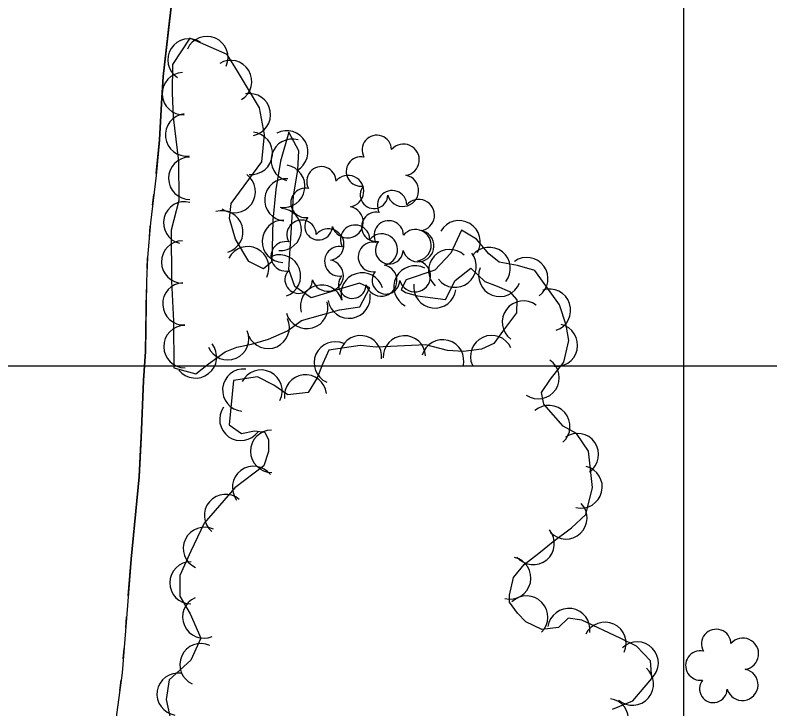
# Model space of a CAD drawing. Extents: x 591954 to 597000, y 198576 to 213500.
# Drawn here: x 594373.7 to 594516.3, y 212435.2 to 212566.3 of the extents above; entities that cross this region are included whole.
import ezdxf

# ---------------------------------------------------------------- set-up
doc = ezdxf.new("R2010")
doc.units = 0
for name, color, linetype in [('Level 10', 7, 'Continuous'), ('Level 18', 7, 'Continuous'), ('Level 19', 7, 'Continuous')]:
    doc.layers.add(name, color=color, linetype=linetype)

msp = doc.modelspace()

# ---------------------------------------------------------------- linework, layer by layer
at = {"layer": 'Level 10'}
for p, q in [((594500, 212000), (594500, 213500)), ((593000, 212500), (595000, 212500)), ((593000, 212500), (595000, 212500)), ((594500, 211000), (594500, 212500))]:
    msp.add_line(p, q, dxfattribs=at)
at = {"layer": 'Level 18'}
for points in [[(594403.69, 212499.63), (594407.85, 212498.52), (594410.24, 212500.4), (594413.37, 212502.65), (594415.56, 212503.57), (594418.36, 212504.1), (594421.58, 212505.04), (594425.17, 212506.64), (594427.79, 212508.61), (594434.95, 212510.6), (594438.81, 212511.21), (594440.69, 212514.76), (594438.71, 212515.65), (594434.98, 212514.52), (594429.6, 212512.91), (594426.54, 212515.05), (594425.41, 212518.26), (594426.25, 212532.12), (594427.07, 212537.07), (594427.28, 212540.66), (594425.38, 212544.2), (594423.8, 212538.74), (594422.92, 212533.34), (594422.35, 212527.54), (594422.16, 212519.7), (594420.6, 212518.39), (594417.85, 212519.77), (594415.34, 212523.97), (594414.18, 212527.87), (594414.53, 212530.69), (594420.26, 212538.57), (594420.79, 212543.78), (594419.83, 212548.8), (594415.68, 212555.7), (594413.77, 212558.9), (594406.69, 212561.99), (594403.43, 212556.97), (594403.38, 212551.63), (594403.57, 212547.06), (594404.56, 212538.74), (594404.62, 212531.27), (594403.19, 212525.66), (594403.26, 212516.05), (594403.63, 212508.46), (594403.69, 212499.63)], [(594473.2, 212450.21), (594470.14, 212451.64), (594468.58, 212453.27), (594467.04, 212455.34), (594467.07, 212456.7), (594467.85, 212460.01), (594469.83, 212462.46), (594472.6, 212464.6), (594475.31, 212466.85), (594478.79, 212469.42), (594481.46, 212471.94), (594482.72, 212477.02), (594482.01, 212483.91), (594479.71, 212487.23), (594477.23, 212488.65), (594473.56, 212492.8), (594473.13, 212495.01), (594474.83, 212497.52), (594477.36, 212500.71), (594478.28, 212504.8), (594477.79, 212507.73), (594476.49, 212511.56), (594471.83, 212518.03), (594468.57, 212518.98), (594465.1, 212519.64), (594463.18, 212521.17), (594460.84, 212523.99), (594458.02, 212525.65), (594455.98, 212521.31), (594452.97, 212518.13), (594447.55, 212516.26), (594446.63, 212514.48), (594447.4, 212513.87), (594449.7, 212513.27), (594454.98, 212512.58), (594456.78, 212516.18), (594459.76, 212518.52), (594462.39, 212516), (594464.71, 212515.09), (594467.06, 212514.11), (594468.45, 212512.5), (594468.39, 212510.05), (594465.92, 212506.76), (594464.13, 212504.27), (594461.76, 212503.2), (594458.4, 212502.72), (594455.36, 212502.9), (594451.29, 212504.01), (594441.86, 212503.56), (594438.88, 212503.88), (594432.94, 212503.02), (594431.83, 212500.5), (594430.77, 212497.79), (594429.06, 212494.99), (594425.22, 212494.53), (594422.58, 212496.36), (594419.46, 212497.93), (594414.94, 212497.26), (594414.15, 212488.87), (594416.44, 212487.24), (594418.89, 212487.76), (594420.84, 212487.51), (594421.57, 212486.04), (594421.58, 212483.85), (594420.66, 212481.13)], [(594420.66, 212481.13), (594415.18, 212477), (594409.43, 212470.29), (594406.9, 212465.02), (594404.82, 212460.4), (594404.79, 212456.48), (594406.76, 212453.18), (594408.78, 212448.57), (594406.88, 212444.38), (594402.78, 212440.68), (594402.21, 212436.99), (594403.18, 212432.62)], [(594486.53, 212435.11), (594490.35, 212436.74), (594493.98, 212440.92), (594493.67, 212444.29), (594491.06, 212447.02), (594487.96, 212448.55), (594480.74, 212451.94), (594478.14, 212452.31), (594476.3, 212450.56), (594473.2, 212450.21)]]:
    msp.add_lwpolyline(points, dxfattribs=at)
for centre, radius, start, end in [((594442.01, 212540.84), 2.78, 1.3946, 209.1675), ((594447.06, 212538.98), 2.97, 278.4237, 139.6575), ((594439.01, 212536.76), 2.78, 78.0716, 279.0826), ((594431.54, 212534.9), 2.78, 1.3946, 209.1675), ((594436.58, 212533.05), 2.97, 278.4237, 139.6575), ((594446.94, 212533.13), 2.97, 196.0745, 79.0477), ((594441.48, 212532.37), 2.61, 140.7797, 358.7123), ((594428.54, 212530.83), 2.78, 78.0716, 279.0826), ((594444.9, 212530.38), 2.78, 1.3946, 209.1675), ((594449.94, 212528.52), 2.97, 278.4237, 139.6575), ((594436.47, 212527.19), 2.97, 196.0745, 79.0477), ((594441.9, 212526.3), 2.78, 78.0716, 279.0826), ((594427.8, 212524.8), 2.78, 1.3946, 209.1675), ((594431, 212526.43), 2.61, 140.7797, 358.7123), ((594444.27, 212524.69), 2.78, 1.3946, 209.1675), ((594432.84, 212522.95), 2.97, 278.4237, 139.6575), ((594437.92, 212523.87), 2.78, 1.3946, 209.1675), ((594449.83, 212522.67), 2.97, 196.0745, 79.0477), ((594449.31, 212522.83), 2.97, 278.4237, 139.6575), ((594442.96, 212522.01), 2.97, 278.4237, 139.6575), ((594424.8, 212520.73), 2.78, 78.0716, 279.0826), ((594441.27, 212520.61), 2.78, 78.0716, 279.0826), ((594444.36, 212521.9), 2.61, 140.7797, 358.7123), ((594434.92, 212519.79), 2.78, 78.0716, 279.0826), ((594432.73, 212517.09), 2.97, 196.0745, 79.0477), ((594449.2, 212516.98), 2.97, 196.0745, 79.0477), ((594442.85, 212516.16), 2.97, 196.0745, 79.0477), ((594427.26, 212516.33), 2.61, 140.7797, 358.7123), ((594437.38, 212515.39), 2.61, 140.7797, 358.7123), ((594443.73, 212516.21), 2.61, 140.7797, 358.7123), ((594436.78, 212513.01), 4, 188.9376, 8.9223), ((594506.11, 212447.46), 2.78, 1.3946, 209.1675), ((594511.15, 212445.6), 2.97, 278.4237, 139.6575), ((594503.11, 212443.38), 2.78, 78.0716, 279.0826), ((594511.04, 212439.75), 2.97, 196.0745, 79.0477), ((594505.57, 212438.98), 2.61, 140.7797, 358.7123)]:
    msp.add_arc(centre, radius, start, end, dxfattribs=at)
for centre, major_axis, ratio, start_param, end_param in [((594409.91, 212558.3), (2.45, 3.16), 0.999968, 4.958466, 8.099791), ((594406.51, 212557.86), (3.5, -1.93), 0.99926, 1.499928, 4.641254), ((594414.39, 212553.78), (-3.12, -2.5), 0.999686, 1.435579, 4.576904), ((594405.48, 212551.48), (-3.9, 0.91), 0.999908, 4.982794, 8.124119), ((594417.94, 212547.5), (-3.84, -1.13), 0.999302, 1.473086, 4.614411), ((594406.08, 212543.67), (0.79, 3.92), 0.999993, 0.316198, 3.457523), ((594418.32, 212540.2), (-0.4, -3.98), 0.999994, 0, 3.141325), ((594425, 212540.48), (-0.53, -3.96), 0.999991, 0.627362, 3.768687), ((594426.03, 212538.9), (-2.04, 3.44), 0.999988, 5.467657, 8.608983), ((594406.68, 212535.48), (3.3, 2.27), 0.999979, 0.977105, 4.11843), ((594424.43, 212533.98), (3.36, -2.18), 0.999962, 5.1233, 8.264625), ((594415.08, 212532.95), (2.63, -3.02), 0.999933, 4.9385, 8.079825), ((594424.83, 212531.39), (-3.36, 2.17), 0.99997, 5.18876, 8.330085), ((594405.71, 212527.06), (-3.7, 1.51), 0.999702, 4.850833, 7.992158), ((594412.74, 212525.36), (-2.41, -3.19), 0.999981, 0.936937, 4.078262), ((594423.77, 212525.8), (-2.27, -3.29), 0.999991, 0.544039, 3.685364), ((594424.35, 212523.56), (3.33, 2.22), 0.999981, 0.956862, 4.098187), ((594457.55, 212523.49), (0.92, -3.89), 0.998491, 0.8084, 3.949726), ((594405.32, 212519.66), (1.08, 3.85), 0.999993, 0.280535, 3.42186), ((594417.64, 212518.59), (-1.46, -3.72), 0.99974, 1.47813, 4.619455), ((594463.24, 212518.44), (0.08, -4), 0.997998, 0.879649, 4.020974), ((594423.63, 212517.02), (1.34, -3.77), 0.999994, 0, 3.141325), ((594455.77, 212518.04), (-1.29, 3.78), 0.99973, 5.196874, 8.338199), ((594456.8, 212518.86), (-3.14, -2.47), 0.999989, 0, 3.141325), ((594470.34, 212516.52), (1.64, -3.65), 0.999049, 0.202851, 3.344176), ((594449.22, 212514.94), (-1.45, 3.73), 0.999454, 5.433523, 8.574849), ((594465.23, 212517.13), (-3.53, 1.88), 0.999403, 0.116798, 3.258123), ((594439.24, 212513.62), (-1.12, 3.84), 0.998551, 4.722145, 7.86347), ((594405.56, 212511.75), (-3.9, 0.87), 0.999907, 4.982081, 8.123406), ((594431.58, 212511.31), (-0.97, 3.88), 0.999943, 4.760258, 7.901583), ((594452.98, 212514.95), (-3.99, -0.29), 0.999613, 6.07943, 9.220756), ((594474.63, 212510.53), (-1.15, -3.83), 0.998692, 0.618169, 3.759495), ((594469.69, 212508.3), (-2.22, 3.33), 0.998928, 5.052555, 8.19388), ((594428.79, 212511.06), (1.01, -3.87), 0.999639, 4.728789, 7.870115), ((594421.49, 212507.3), (1.39, -3.75), 0.999883, 4.775387, 7.916712), ((594405.76, 212503.67), (-3.92, 0.8), 0.999849, 4.922192, 8.063517), ((594475.94, 212503.93), (0.87, -3.9), 0.999432, 5.84479, 8.986115), ((594413.86, 212505.13), (1.53, -3.69), 0.992086, 4.719689, 7.861014), ((594438.94, 212501.76), (1.14, -3.83), 0.997655, 1.175497, 4.316822), ((594447.23, 212501.72), (2.75, -2.91), 0.999484, 0.86167, 4.002995), ((594463.69, 212501.77), (2.02, -3.45), 0.998539, 1.465255, 4.60658), ((594407.77, 212501.71), (2.02, -3.45), 0.999912, 4.84826, 7.989585), ((594434.16, 212500.6), (-2.52, 3.1), 0.998601, 5.183095, 8.32442), ((594454.44, 212500.98), (3.08, -2.55), 0.999406, 0.425131, 3.566456), ((594420.14, 212495.25), (2.88, -2.78), 0.999266, 0.303981, 3.445306), ((594472.48, 212497.79), (2.23, -3.32), 0.998933, 5.098049, 8.239374), ((594416.87, 212495.45), (-2.05, 3.43), 0.999111, 5.651417, 8.792742), ((594428.55, 212494.35), (3.84, -1.12), 0.999805, 0.404072, 3.545398), ((594474.5, 212488.58), (3.87, 1.02), 0.995528, 5.176152, 8.317477), ((594416.33, 212489.89), (-3.97, 0.49), 0.99899, 5.787941, 8.929267), ((594422.14, 212483.88), (-0.99, 3.88), 0.999296, 6.037884, 9.179209), ((594479.9, 212483.28), (3.99, 0.27), 0.996519, 5.251114, 8.392439), ((594418.73, 212477.05), (-1.26, 3.8), 0.999528, 5.038486, 8.179811), ((594480.59, 212477.14), (1.45, -3.73), 0.999336, 5.668726, 8.810051), ((594413.43, 212471.74), (-1.6, 3.67), 0.999335, 5.163679, 8.305004), ((594477.72, 212471.29), (1.85, -3.55), 0.999517, 4.989003, 8.130328), ((594409.46, 212465.52), (-1.92, 3.51), 0.999281, 5.336229, 8.477555), ((594471.54, 212466.45), (-3.08, -2.56), 0.999983, 0, 3.141325), ((594406.9, 212459.01), (-3.36, 2.17), 0.998522, 5.277907, 8.419232), ((594467.12, 212459.92), (0.56, -3.96), 0.999476, 5.911412, 9.052737), ((594409.32, 212452.55), (-3.98, 0.42), 0.998095, 5.232055, 8.37338), ((594470.31, 212452.54), (0.03, -4), 0.998331, 0.75984, 3.901166), ((594478.27, 212450.18), (3.96, 0.53), 0.9999, 6.010578, 9.151903), ((594485.1, 212447.59), (2.4, -3.2), 0.999713, 0.489861, 3.631187), ((594408.8, 212443.55), (-1.33, 3.77), 0.999509, 5.517231, 8.658557), ((594491.18, 212443.86), (3.46, -2.01), 0.999583, 6.004501, 9.145826), ((594490.3, 212439.88), (-2.26, -3.3), 0.999875, 6.168885, 9.31021), ((594404.48, 212437.97), (-3.54, 1.86), 0.99641, 5.041664, 8.18299), ((594485.58, 212433.15), (1.02, -3.87), 0.999553, 5.884211, 9.025536)]:
    msp.add_ellipse(centre, major_axis=major_axis, ratio=ratio, start_param=start_param, end_param=end_param, dxfattribs=at)
at = {"layer": 'Level 19'}
for points in [[(594402.85, 212565.24), (594403.21, 212568.37), (594403.42, 212575.43), (594403.16, 212582.92), (594402.86, 212590.77), (594402.7, 212594.21)], [(594403.21, 212568.37), (594401.65, 212554.75), (594401.33, 212549.6), (594400.98, 212542.78), (594400.32, 212536), (594399.28, 212527.04), (594398.72, 212520.52), (594398.52, 212515.99), (594398.33, 212502.76), (594397.97, 212497.27), (594397.48, 212486.42), (594397.1, 212479.05), (594395.61, 212463.49), (594393.93, 212441.98), (594392.42, 212430.83), (594391.22, 212417.65), (594389.22, 212389.92), (594378.67, 212351.93), (594378.63, 212342.4), (594379.78, 212338.73), (594383.69, 212335.64), (594391.14, 212332.12), (594392.99, 212328.9)], [(594400.36, 212536.36), (594400.98, 212542.78), (594401.33, 212549.6), (594401.65, 212554.75), (594402.85, 212565.24)], [(594399.67, 212530.4), (594399.9, 212532.39)], [(594399.06, 212524.43), (594399.23, 212526.43)], [(594398.63, 212518.45), (594398.72, 212520.45)], [(594397.43, 212485.48), (594397.48, 212486.42), (594397.97, 212497.27), (594398.33, 212502.76), (594398.5, 212514.45)], [(594395.07, 212456.58), (594395.61, 212463.49), (594397.1, 212479.05), (594397.43, 212485.48)], [(594394.6, 212450.6), (594394.76, 212452.59)], [(594394.13, 212444.62), (594394.29, 212446.61)], [(594393.48, 212438.65), (594393.75, 212440.64)]]:
    msp.add_lwpolyline(points, dxfattribs=at)

doc.saveas('drawing.dxf')
